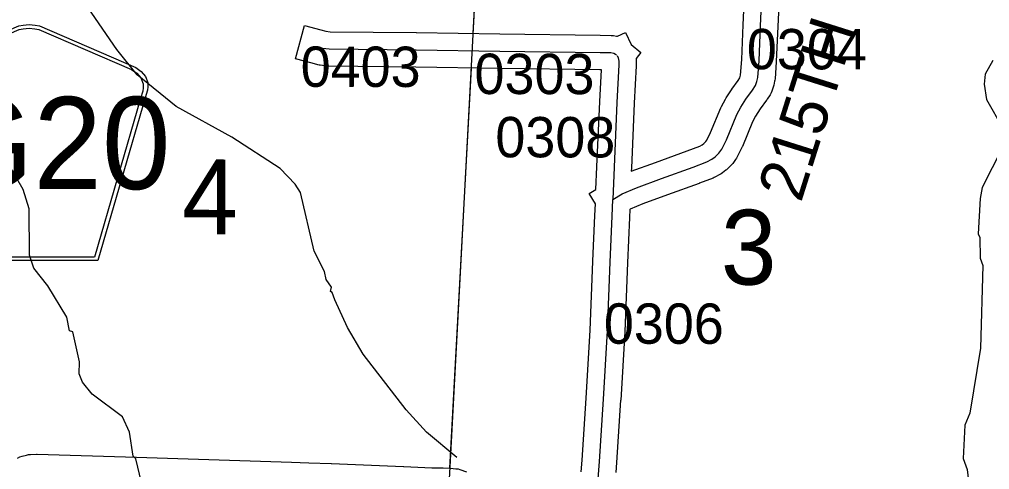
# Model space of a CAD drawing. Extents: x -132.8 to -73.3, y -60 to -26.
# Drawn here: x -119.387 to -117.702, y -39.416 to -38.634 of the extents above; entities that cross this region are included whole.
import ezdxf

# ---------------------------------------------------------------- set-up
doc = ezdxf.new("R2010")
doc.units = 0
for name, color, linetype in [('tdCoHydroRiver', 7, 'Continuous'), ('tdCoSecRdNmbr', 7, 'Continuous'), ('tdCoSecRdTxt', 7, 'Continuous'), ('tdCoSecRteBand', 7, 'Continuous'), ('tdCoSecRteCL', 7, 'Continuous'), ('tdCoSectLine', 7, 'Continuous'), ('tdCoSectLinePart', 7, 'Continuous'), ('tdCoSectNmbr', 7, 'Continuous'), ('tdCoShieldCoRte', 7, 'Continuous'), ('tdCoSurfGravel', 7, 'Continuous')]:
    doc.layers.add(name, color=color, linetype=linetype)

msp = doc.modelspace()

# ---------------------------------------------------------------- linework, layer by layer
at = {"layer": 'tdCoHydroRiver'}
for points in [[(-118.6273, -39.3954), (-118.6798, -39.3514), (-118.715, -39.3126), (-118.7897, -39.2159), (-118.8169, -39.1694), (-118.8393, -39.1215), (-118.8437, -39.1087), (-118.8468, -39.1071), (-118.845, -39.0992), (-118.8541, -39.0864), (-118.8569, -39.0721), (-118.8749, -39.0369), (-118.8989, -38.9353), (-118.908, -38.9208), (-118.9341, -38.8933), (-119.0179, -38.839), (-119.1143, -38.7859), (-119.1822, -38.7304), (-119.2173, -38.6869), (-119.2735, -38.6049)], [(-117.6965, -38.706), (-117.7098, -38.7293), (-117.7118, -38.7466), (-117.7078, -38.7735), (-117.6792, -38.8232)], [(-117.6801, -38.8579), (-117.7151, -38.9264), (-117.7187, -38.9452), (-117.722, -39.0066), (-117.719, -39.013), (-117.7184, -39.0493), (-117.714, -39.0621), (-117.7179, -39.2055), (-117.7367, -39.3186), (-117.7451, -39.3389), (-117.7483, -39.3971), (-117.7409, -39.4163), (-117.7371, -39.4511), (-117.7304, -39.4954), (-117.7307, -39.5648), (-117.7359, -39.5805), (-117.7493, -39.6117)], [(-119.1745, -39.4389), (-119.1844, -39.3976), (-119.1891, -39.3928), (-119.1958, -39.3516), (-119.2077, -39.3244), (-119.2603, -39.2852), (-119.2771, -39.2642), (-119.283, -39.2498), (-119.2825, -39.2293), (-119.2937, -39.177), (-119.3, -39.1752), (-119.3041, -39.1515), (-119.3373, -39.0969), (-119.3617, -39.0663), (-119.369, -39.044), (-119.37, -38.9635), (-119.3801, -38.9301), (-119.4088, -38.8804)]]:
    msp.add_lwpolyline(points, dxfattribs=at)
at = {"layer": 'tdCoSecRteBand'}
for points in [[(-118.4111, -39.4201), (-118.4098, -39.4001), (-118.4098, -39.4001), (-118.4098, -39.4001), (-118.4026, -39.2922), (-118.3958, -39.174), (-118.3911, -39.0546), (-118.3911, -39.0545), (-118.3911, -39.0544), (-118.3874, -38.9747), (-118.3866, -38.9547), (-118.3974, -38.9365), (-118.3857, -38.9296), (-118.3842, -38.8902), (-118.3842, -38.8901), (-118.3842, -38.89), (-118.3792, -38.7773), (-118.3792, -38.7772), (-118.3792, -38.777), (-118.3763, -38.7219), (-118.379, -38.7218), (-118.5531, -38.7196), (-118.5532, -38.7196), (-118.5532, -38.7196), (-118.6984, -38.7171), (-118.8494, -38.7157), (-118.8512, -38.7156), (-118.8529, -38.7154), (-118.8645, -38.7139), (-118.8665, -38.7137), (-118.8685, -38.7132), (-118.8786, -38.7104), (-118.9076, -38.7027), (-118.892, -38.6447), (-118.8631, -38.6525), (-118.8549, -38.6547), (-118.8471, -38.6557), (-118.6977, -38.6571), (-118.6976, -38.6571), (-118.6975, -38.6572), (-118.5523, -38.6596), (-118.3782, -38.6618), (-118.3782, -38.6618), (-118.3782, -38.6618), (-118.3592, -38.6621), (-118.3572, -38.6621), (-118.3552, -38.6624), (-118.3502, -38.6632), (-118.3481, -38.6635), (-118.3346, -38.6571), (-118.3248, -38.6781), (-118.3078, -38.692), (-118.3161, -38.7022), (-118.3158, -38.7037), (-118.3158, -38.7069), (-118.3158, -38.7135), (-118.3158, -38.7143), (-118.3159, -38.7151), (-118.3193, -38.7801), (-118.3242, -38.8926), (-118.3244, -38.8982), (-118.2822, -38.8828), (-118.2822, -38.8828), (-118.2821, -38.8828), (-118.2272, -38.8629), (-118.2055, -38.8545), (-118.2011, -38.8522), (-118.1985, -38.8501), (-118.1949, -38.8467), (-118.1931, -38.8443), (-118.1866, -38.831), (-118.1687, -38.788), (-118.1681, -38.7867), (-118.1675, -38.7855), (-118.1608, -38.7729), (-118.1602, -38.7717), (-118.1595, -38.7706), (-118.1504, -38.7565), (-118.15, -38.756), (-118.1496, -38.7554), (-118.1387, -38.7403), (-118.1358, -38.7357), (-118.1351, -38.7337), (-118.1345, -38.731), (-118.1325, -38.7043), (-118.1298, -38.644), (-118.1298, -38.644), (-118.1298, -38.644), (-118.1246, -38.5316)], [(-118.0647, -38.5353), (-118.0698, -38.6467), (-118.0725, -38.7074), (-118.0726, -38.7079), (-118.0726, -38.7083), (-118.0748, -38.7377), (-118.075, -38.7398), (-118.0754, -38.7419), (-118.0769, -38.7486), (-118.0773, -38.7504), (-118.078, -38.7521), (-118.0804, -38.7591), (-118.0816, -38.7622), (-118.0834, -38.7651), (-118.0885, -38.7732), (-118.089, -38.7739), (-118.0895, -38.7746), (-118.1004, -38.7898), (-118.1084, -38.8022), (-118.1138, -38.8123), (-118.1315, -38.8549), (-118.1319, -38.8558), (-118.1323, -38.8567), (-118.1405, -38.8732), (-118.1417, -38.8756), (-118.1433, -38.8778), (-118.1482, -38.8845), (-118.1497, -38.8865), (-118.1515, -38.8882), (-118.1579, -38.8944), (-118.159, -38.8954), (-118.1601, -38.8963), (-118.166, -38.901), (-118.1682, -38.9027), (-118.1706, -38.904), (-118.179, -38.9084), (-118.1806, -38.9092), (-118.1822, -38.9099), (-118.2059, -38.919), (-118.2062, -38.9191), (-118.2065, -38.9192), (-118.2617, -38.9392), (-118.3043, -38.9547), (-118.3264, -38.9642), (-118.3269, -38.9645), (-118.3275, -38.9782), (-118.3275, -38.9782), (-118.3311, -39.0571), (-118.3358, -39.1766), (-118.3358, -39.1769), (-118.3358, -39.1772), (-118.3427, -39.2958), (-118.3427, -39.2959), (-118.3428, -39.296), (-118.3499, -39.404), (-118.351, -39.4213)], [(-119.3901, -39.3965), (-119.3862, -39.3941), (-119.3818, -39.393), (-119.3742, -39.391), (-119.3708, -39.3902), (-119.3674, -39.3901), (-119.3573, -39.3898), (-119.3565, -39.3898), (-119.3557, -39.3898), (-119.1833, -39.395), (-119.1833, -39.395), (-119.1832, -39.395), (-118.9142, -39.4037), (-118.9142, -39.4036), (-118.8842, -39.4046), (-118.8454, -39.4059), (-118.8452, -39.4059), (-118.8451, -39.4059), (-118.7196, -39.4111), (-118.7195, -39.4111), (-118.7195, -39.4111), (-118.6709, -39.4133), (-118.6519, -39.4135), (-118.6514, -39.4135), (-118.651, -39.4135), (-118.6392, -39.414), (-118.6386, -39.414), (-118.638, -39.4141), (-118.6289, -39.4148), (-118.6252, -39.4151), (-118.6218, -39.4163), (-118.6107, -39.42)]]:
    msp.add_lwpolyline(points, dxfattribs=at)
at = {"layer": 'tdCoSecRteCL'}
for points in [[(-118.3563, -38.947), (-118.34, -38.9374), (-118.3153, -38.9268), (-118.2719, -38.911), (-118.2167, -38.891), (-118.193, -38.8819), (-118.1846, -38.8774), (-118.1787, -38.8728), (-118.1723, -38.8666), (-118.1674, -38.8599), (-118.1592, -38.8434), (-118.141, -38.7995), (-118.1343, -38.7869), (-118.1252, -38.7729), (-118.1139, -38.7571), (-118.1087, -38.749), (-118.1062, -38.7421), (-118.1047, -38.7354), (-118.1025, -38.7061), (-118.0998, -38.6454), (-118.0946, -38.5329)], [(-118.8708, -38.6815), (-118.8607, -38.6842), (-118.8491, -38.6857), (-118.698, -38.6871), (-118.5527, -38.6896), (-118.3786, -38.6918), (-118.3596, -38.6921), (-118.3547, -38.6928), (-118.3517, -38.6948), (-118.35, -38.6962)], [(-118.349, -38.697), (-118.347, -38.7012), (-118.3458, -38.7069), (-118.3458, -38.7135), (-118.3493, -38.7786), (-118.3542, -38.8913), (-118.3563, -38.947)], [(-118.3813, -39.4507), (-118.3821, -39.4442), (-118.3818, -39.4324), (-118.3798, -39.4021), (-118.3727, -39.294), (-118.3658, -39.1754), (-118.3611, -39.0558), (-118.3574, -38.9759), (-118.3563, -38.947)]]:
    msp.add_lwpolyline(points, dxfattribs=at)
at = {"layer": 'tdCoSectLine'}
msp.add_lwpolyline([(-118.6408, -39.444), (-118.5877, -38.4532)], dxfattribs=at)
at = {"layer": 'tdCoSectLinePart'}
for points in [[(-118.5987, -38.659), (-118.5877, -38.4532)], [(-118.6392, -39.4141), (-118.6019, -38.7189)]]:
    msp.add_lwpolyline(points, dxfattribs=at)
at = {"layer": 'tdCoShieldCoRte'}
for points in [[(-119.4898, -39.0534), (-119.5717, -38.7705), (-119.5756, -38.7574), (-119.5763, -38.7515), (-119.5763, -38.7437), (-119.5721, -38.7333), (-119.5648, -38.7249), (-119.5552, -38.7182), (-119.388, -38.6458), (-119.3804, -38.6442), (-119.37, -38.6433), (-119.3596, -38.6442), (-119.3521, -38.6458), (-119.1848, -38.7182), (-119.1752, -38.7249), (-119.1679, -38.7333), (-119.1637, -38.7437), (-119.1637, -38.7515), (-119.1644, -38.7574), (-119.1683, -38.7705), (-119.2503, -39.0534)], [(-119.4839, -39.0471), (-119.5636, -38.7718), (-119.5674, -38.7592), (-119.5681, -38.7535), (-119.5681, -38.746), (-119.564, -38.7361), (-119.557, -38.728), (-119.5478, -38.7216), (-119.3872, -38.6521), (-119.38, -38.6505), (-119.37, -38.6497), (-119.36, -38.6505), (-119.3528, -38.6521), (-119.1922, -38.7216), (-119.183, -38.728), (-119.176, -38.7361), (-119.172, -38.746), (-119.172, -38.7535), (-119.1727, -38.7592), (-119.1764, -38.7718), (-119.2561, -39.0471)]]:
    msp.add_lwpolyline(points, close=True, dxfattribs=at)
at = {"layer": 'tdCoSurfGravel'}
for points in [[(-118.3818, -39.4324), (-118.3798, -39.4021), (-118.3727, -39.294), (-118.3658, -39.1754), (-118.3611, -39.0558), (-118.3574, -38.9759), (-118.3563, -38.947), (-118.34, -38.9374), (-118.3153, -38.9268), (-118.2719, -38.911), (-118.2167, -38.891), (-118.193, -38.8819), (-118.1846, -38.8774), (-118.1787, -38.8728), (-118.1723, -38.8666), (-118.1674, -38.8599), (-118.1592, -38.8434), (-118.141, -38.7995), (-118.1343, -38.7869), (-118.1252, -38.7729), (-118.1139, -38.7571), (-118.1087, -38.749), (-118.1062, -38.7421), (-118.1047, -38.7354), (-118.1025, -38.7061), (-118.0998, -38.6454), (-118.0946, -38.5329)], [(-118.8708, -38.6815), (-118.8607, -38.6842), (-118.8491, -38.6857), (-118.698, -38.6871), (-118.5527, -38.6896), (-118.3786, -38.6918), (-118.3596, -38.6921), (-118.3547, -38.6928), (-118.3517, -38.6948), (-118.35, -38.6962)], [(-118.349, -38.697), (-118.347, -38.7012), (-118.3458, -38.7069), (-118.3458, -38.7135), (-118.3493, -38.7786), (-118.3542, -38.8913), (-118.3563, -38.947)]]:
    msp.add_lwpolyline(points, dxfattribs=at)

# ---------------------------------------------------------------- texts
at = {"layer": 'tdCoSecRdNmbr'}
for s, rotation, p in [('0304', 359.9115, (-118.1237, -38.7209)), ('0403', 359.9109, (-118.8984, -38.7514)), ('0303', 359.9111, (-118.5966, -38.7639)), ('0308', 359.9111, (-118.5604, -38.8738)), ('0306', 359.9114, (-118.372, -39.1976))]:
    msp.add_text(s, height=0.07, rotation=rotation, dxfattribs=at).set_placement(p)
at = {"layer": 'tdCoSecRdTxt'}
msp.add_text('215TH ST', height=0.08, rotation=72.4782, dxfattribs=at).set_placement((-118.0298, -38.9541))
at = {"layer": 'tdCoSectNmbr'}
for s, rotation, p in [('4', 359.9107, (-119.1042, -39.0076)), ('3', 359.9115, (-118.1689, -39.095))]:
    msp.add_text(s, height=0.13, rotation=rotation, dxfattribs=at).set_placement(p)
at = {"layer": 'tdCoShieldCoRte'}
msp.add_text('G20', height=0.16, dxfattribs=at).set_placement((-119.5288, -38.9291))

doc.saveas('drawing.dxf')
